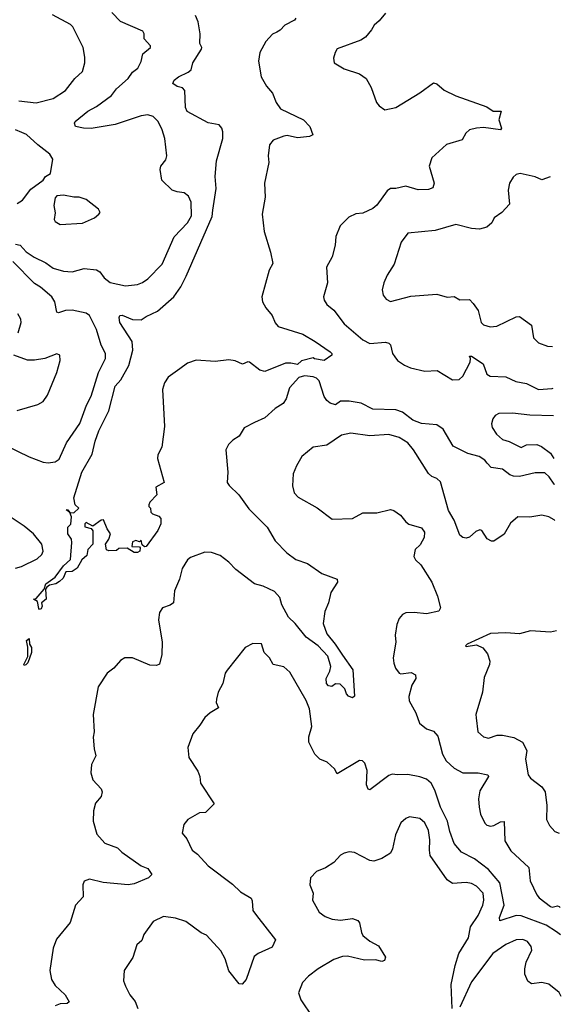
# Model space of a CAD drawing. Extents: x 2056909 to 2160450, y 827444 to 1016825.
# Tile 470 of 501: x 2140810 to 2143958, y 970409 to 976137. Entities that reach past the tile are written whole.
import ezdxf

# ---------------------------------------------------------------- set-up
doc = ezdxf.new("R2010")
doc.units = 0

msp = doc.modelspace()

# ---------------------------------------------------------------- linework, layer by layer
at = {"layer": '0CON10XD'}
for points in [[(2141636.7, 975495), (2141614.2, 975545), (2141585, 975572.9), (2141555, 975583.1), (2141515, 975577.8), (2141365, 975527.2), (2141225, 975503.8), (2141180, 975505), (2141133.3, 975515), (2141128, 975535), (2141132, 975545), (2141205, 975604.6), (2141255, 975631.2), (2141343.1, 975695), (2141372.9, 975735), (2141439.2, 975795), (2141465, 975830.6), (2141495.6, 975855), (2141515, 975892.5), (2141525, 975937.5), (2141570, 975975), (2141570, 975985), (2141533.3, 976025), (2141532.5, 976055), (2141525, 976070), (2141395.4, 976125.4), (2141345, 976178.5)], [(2140804.6, 975664.6), (2140905, 975652.5), (2141005, 975678.5), (2141076, 975725), (2141130.6, 975795), (2141174.3, 975835), (2141187.8, 975885), (2141188.7, 975918.7), (2141179.4, 975975), (2141119.2, 976095), (2141105, 976108.6), (2141000, 976165)], [(2142413.8, 976145), (2142406.8, 976133.2), (2142350, 976105), (2142323.8, 976075), (2142303.3, 976065), (2142278.5, 976051.5), (2142241.2, 976008.8), (2142205.4, 975945), (2142198.4, 975895), (2142213.3, 975805), (2142245, 975750), (2142279.7, 975709.7), (2142300, 975655), (2142325, 975618.1), (2142460, 975555), (2142495.6, 975515), (2142513.6, 975466.4), (2142495, 975457.5), (2142425, 975449.2), (2142365, 975462.2), (2142345, 975459.5), (2142282, 975435), (2142261.2, 975408.8), (2142254.7, 975345.3), (2142257.5, 975305), (2142232.5, 975185), (2142235.6, 975105), (2142219.4, 975005), (2142229.7, 974905), (2142267.9, 974785), (2142281.7, 974718.3), (2142259.5, 974680.5), (2142216.9, 974525), (2142220, 974495), (2142240, 974460), (2142277.5, 974415), (2142295, 974372.5), (2142312.7, 974352.7), (2142455, 974306.7), (2142527.5, 974265), (2142613.3, 974205), (2142623.8, 974195), (2142623.3, 974185), (2142580, 974155), (2142523.6, 974163.6), (2142515, 974170), (2142447.8, 974152.2), (2142425, 974130.8), (2142385, 974139.5), (2142355, 974138.5), (2142235, 974090.5), (2142205, 974097.5), (2142145, 974144.2), (2142135, 974146), (2142105, 974132.5), (2142061.3, 974151.3), (2142025, 974158.9), (2141945, 974148.1), (2141835, 974156), (2141785, 974138), (2141740, 974105), (2141673.5, 974056.5), (2141651.1, 974025), (2141640, 973985), (2141650.5, 973769.5), (2141635, 973650), (2141613.3, 973605), (2141611.2, 973585), (2141650, 973445), (2141601.7, 973418.3), (2141607, 973373), (2141565, 973330), (2141560, 973315), (2141560, 973305), (2141570, 973295), (2141571.7, 973271.7), (2141581.7, 973261.7), (2141618.3, 973248.3), (2141630, 973235), (2141630, 973205), (2141613.3, 973165), (2141545, 973072.5), (2141535, 973070), (2141521.7, 973081.7), (2141515, 973110), (2141505, 973100), (2141485, 973107.5), (2141465, 973100), (2141461.7, 973071.7), (2141505, 973070), (2141510, 973065), (2141507.5, 973045), (2141495, 973037.5), (2141475, 973037.5), (2141435, 973062.5), (2141385, 973060), (2141371.7, 973048.3), (2141327, 973047), (2141313.3, 973053.3), (2141307.5, 973085), (2141327.5, 973115), (2141337.5, 973145), (2141317.5, 973175), (2141296.4, 973226.4), (2141283.9, 973226.1), (2141235, 973190), (2141195, 973212.5), (2141187.5, 973205), (2141187.5, 973187.5), (2141225, 973177.5), (2141234.3, 973164.3), (2141233.8, 973086.2), (2141206.2, 973055), (2141199.3, 973020.7), (2141170.8, 972995), (2141143.3, 972946.7), (2141115, 972927.5), (2141077.5, 972925), (2141061.4, 972888.6), (2141041.5, 972868.5), (2141020, 972855), (2140982.6, 972847.4), (2140966.7, 972835), (2140960, 972825), (2140962.5, 972765), (2140936.7, 972745), (2140940.6, 972725), (2140935, 972710), (2140925, 972706.7), (2140921.4, 972711.4), (2140913, 972753), (2140890, 972765), (2140905, 972770), (2140952.5, 972825), (2140961.9, 972855), (2141016.4, 972893.6), (2141065, 972960), (2141105, 972996.7), (2141112.5, 973095), (2141110, 973115), (2141090, 973145), (2141090, 973185), (2141107, 973203), (2141110, 973245), (2141100, 973270), (2141080, 973285), (2141090, 973285), (2141100, 973270), (2141125, 973267.5), (2141153.3, 973295), (2141132.5, 973315), (2141123.3, 973355), (2141170.6, 973505), (2141231.5, 973608.5), (2141248.6, 973685), (2141270, 973745), (2141328.2, 973861.8), (2141364.3, 974005.7), (2141397.6, 974042.4), (2141444.4, 974125.6), (2141466.2, 974213.8), (2141464.2, 974265), (2141391.2, 974375), (2141387.5, 974405), (2141392.5, 974415), (2141405, 974418), (2141465, 974392.9), (2141515, 974390.4), (2141545, 974410.9), (2141609.7, 974440.2), (2141706.4, 974523.6), (2141746.9, 974583.1), (2141776.7, 974645), (2141927.5, 974992.5), (2141931.6, 975028.4), (2141950.6, 975155), (2141945.7, 975224.3), (2141953.1, 975315), (2141989.4, 975445), (2141991.1, 975485), (2141985, 975506.2), (2141968.8, 975525), (2141905, 975536), (2141782.9, 975602.9), (2141773.1, 975625), (2141768.8, 975725), (2141755, 975740), (2141725, 975747.5), (2141700, 975765), (2141708, 975785), (2141732.5, 975805), (2141789.1, 975830.9), (2141806, 975845), (2141815.6, 975885), (2141866.9, 975965), (2141868, 975975), (2141857.2, 975997.2), (2141858.2, 976055), (2141847.6, 976125), (2141830.5, 976160.5)], [(2142935.7, 976174.3), (2142899.8, 976130.2), (2142870, 976105), (2142855, 976076.7), (2142818.8, 976035), (2142792.6, 976017.4), (2142655, 975966.2), (2142643.8, 975945), (2142633.6, 975913.6), (2142636.7, 975885), (2142695, 975851.2), (2142785, 975822), (2142823.8, 975795), (2142853, 975743), (2142884.4, 975654.4), (2142900, 975635), (2142932.7, 975612.7), (2142995, 975625.8), (2143135, 975711.2), (2143215, 975770), (2143235, 975763.8), (2143276.4, 975726.4), (2143344.2, 975694.2), (2143525, 975628.8), (2143562.5, 975605), (2143607.5, 975605), (2143594, 975555), (2143610, 975505), (2143603.8, 975496.2), (2143505, 975509.4), (2143465, 975506.5), (2143424.6, 975495.4), (2143402.8, 975477.2), (2143381.7, 975438.3), (2143289.8, 975410.2), (2143205, 975333.3), (2143190, 975285), (2143218.8, 975185), (2143211.7, 975158.3), (2143185, 975149.2), (2143125, 975146.7), (2143055, 975168.5), (2142995.8, 975154.2), (2142965, 975154), (2142945, 975142), (2142885, 975057.5), (2142862.6, 975037.4), (2142805, 975012), (2142762.7, 975007.3), (2142722.7, 974987.3), (2142672.3, 974937.7), (2142647.1, 974875), (2142642.9, 974825), (2142625, 974757.5), (2142593.2, 974696.8), (2142599.2, 974605), (2142575.8, 974525), (2142580, 974505), (2142595, 974480), (2142635, 974447.1), (2142695, 974367.8), (2142804.2, 974274.2), (2142845, 974253.9), (2142935, 974260), (2142955.4, 974255.4), (2142965, 974246.2), (2142977.1, 974195), (2142989.4, 974175), (2143005.7, 974155), (2143047, 974127), (2143081.8, 974111.8), (2143165, 974092.3), (2143235.5, 974095.5), (2143325, 974041.1), (2143365, 974043.3), (2143385, 974062.9), (2143428.9, 974145), (2143430.8, 974165), (2143425, 974180), (2143435, 974180), (2143502.7, 974135), (2143524.4, 974075), (2143545, 974063.8), (2143635, 974058.9), (2143692.7, 974032.7), (2143755, 974020.5), (2143825, 973986.2), (2143905, 973992), (2143909.8, 973993.6)], [(2140785, 974830.5), (2140812.5, 974825), (2140847, 974787), (2140893.1, 974755), (2140961.7, 974721.7), (2141005, 974691.4), (2141065, 974674.5), (2141115, 974670.4), (2141185, 974688.9), (2141255, 974681.1), (2141275, 974670.8), (2141301.1, 974635), (2141335, 974607.8), (2141425, 974588.9), (2141495, 974596.7), (2141522.8, 974607.2), (2141555, 974630), (2141636.9, 974715), (2141707.1, 974872.9), (2141785.4, 974954.6), (2141808.1, 974995), (2141807.1, 975075), (2141790.3, 975110.3), (2141765, 975129.2), (2141724.5, 975134.5), (2141695.6, 975145.6), (2141635, 975202.5), (2141625.6, 975265), (2141630.8, 975285), (2141658.3, 975321.7), (2141665.6, 975345), (2141652.9, 975445), (2141636.7, 975495)], [(2140795, 975068), (2140825, 975086), (2140875, 975150.8), (2140945.9, 975204.1), (2140960, 975225), (2140988.8, 975241.2), (2141002.5, 975325), (2140983.8, 975355), (2140915, 975408.1), (2140849.2, 975469.2), (2140821.2, 975481.2), (2140785.5, 975495)], [(2143893.1, 975222.8), (2143845, 975204.4), (2143805, 975223.1), (2143718.3, 975241.7), (2143695, 975236.2), (2143678.6, 975221.4), (2143657.5, 975185), (2143649.2, 975145), (2143656.8, 975063.2), (2143611.2, 975015), (2143568, 974985), (2143554, 974955), (2143525, 974929.2), (2143482.3, 974917.7), (2143435, 974922.2), (2143345, 974944.4), (2143225, 974910), (2143065, 974894.2), (2143027, 974843), (2142985.4, 974714.6), (2142945, 974650), (2142926, 974605), (2142916.2, 974565), (2142922, 974535), (2142940.3, 974510.3), (2142965, 974496.7), (2143082.5, 974527.5), (2143235, 974540), (2143295, 974522.9), (2143335, 974526.9), (2143367, 974507), (2143425, 974508.8), (2143446, 974485), (2143474.2, 974444.2), (2143492, 974375), (2143505, 974362), (2143545, 974350), (2143583.9, 974353.9), (2143695, 974408), (2143715, 974410), (2143785, 974360), (2143796.1, 974286.1), (2143825, 974256), (2143877.6, 974237.6), (2143906.5, 974235.8)], [(2141045, 974946), (2141175, 974953.8), (2141245, 974983.8), (2141270, 975005), (2141277.5, 975015), (2141267.5, 975035), (2141195, 975090), (2141155, 975103.3), (2141125, 975103.3), (2141063.6, 975116.4), (2141025, 975112.5), (2141015, 975100), (2141008, 975055), (2141016.1, 975013.9), (2141010, 974975), (2141015, 974963.3), (2141045, 974946)], [(2140725, 973661.5), (2140865, 973594.4), (2140945, 973563.3), (2140975, 973558.6), (2141015.6, 973564.4), (2141039.1, 973580.9), (2141081.9, 973675), (2141158.6, 973788.6), (2141198.5, 973895), (2141225, 973946.7), (2141266.9, 974085), (2141308, 974165), (2141308.8, 974195), (2141282.6, 974242.6), (2141256.9, 974335), (2141215, 974416.7), (2141195, 974428.9), (2141115, 974446.7), (2141075, 974444.7), (2141035, 974430.6), (2141025.5, 974435.5), (2141013.8, 974495), (2140995.5, 974525), (2140930.8, 974580.8), (2140895, 974602.9), (2140769.7, 974729.7)], [(2140800, 974315), (2140817.1, 974375), (2140815.8, 974395), (2140798.8, 974425)], [(2140795, 973862.7), (2140915, 973898.6), (2140945, 973916), (2140971.7, 973951.7), (2141026.2, 974083.8), (2141044.4, 974155), (2141043.3, 974185), (2141025, 974193.8), (2140955, 974165.6), (2140895, 974155.6), (2140855, 974156.9), (2140774.5, 974184.5)], [(2143917.4, 973433.4), (2143915.6, 973435), (2143888, 973478), (2143861.3, 973501.3), (2143805, 973500.7), (2143715, 973479.4), (2143680.6, 973480.6), (2143658.4, 973488.4), (2143615, 973522.3), (2143550.8, 973530.8), (2143527.5, 973557.5), (2143513.1, 973575), (2143480, 973595), (2143415, 973613.5), (2143328.5, 973655), (2143270.9, 973755), (2143235, 973780), (2143145, 973787.7), (2143095, 973807.1), (2143035, 973853.1), (2142996.5, 973866.5), (2142861.3, 973871.3), (2142794.5, 973905.5), (2142725, 973917.2), (2142675, 973917.2), (2142645, 973895.4), (2142615, 973906.5), (2142595, 973921.9), (2142580, 973945), (2142550.5, 974035), (2142535, 974051.5), (2142515, 974058.2), (2142465, 974064.7), (2142432.5, 974055), (2142376.9, 973995), (2142358.6, 973931.4), (2142341.4, 973905), (2142294.5, 973875.5), (2142235, 973821.2), (2142175, 973794), (2142115, 973762), (2142085, 973713.1), (2142049.2, 973690.8), (2142022.5, 973665), (2142007.5, 973635), (2142020, 973505), (2142015.6, 973445), (2142026.4, 973426.4), (2142082.8, 973372.8), (2142141.1, 973291.1), (2142248.9, 973185), (2142294.4, 973105), (2142363.1, 973035), (2142415, 972997.5), (2142483.3, 972973.3), (2142565, 972915.6), (2142655, 972882.5), (2142656.2, 972865), (2142618.1, 972805), (2142604.4, 972745), (2142582.5, 972695), (2142573.1, 972625), (2142594.6, 972565), (2142643.1, 972505), (2142685, 972440), (2142745.5, 972355), (2142755, 972201.2), (2142745, 972192.5), (2142721.7, 972201.7), (2142710, 972215), (2142698.8, 972245), (2142671.7, 972271.7), (2142645, 972272.5), (2142623, 972257), (2142605, 972261.2), (2142593.1, 972275), (2142590.5, 972305), (2142612.1, 972347.9), (2142618.2, 972375), (2142601.5, 972435), (2142545, 972493.8), (2142475, 972543.9), (2142410.7, 972625), (2142371.2, 972661.2), (2142333.7, 972733.7), (2142321.3, 972775), (2142290.5, 972810.5), (2142225, 972840.9), (2142174.7, 972854.8), (2142065, 972937.9), (2142025, 972981.8), (2141975, 973020.7), (2141925, 973036.5), (2141885, 973038.5), (2141802.5, 973007.5)], [(2143912, 973832.3), (2143775, 973836.6), (2143675, 973847.3), (2143595, 973845.5), (2143574.3, 973835), (2143559.4, 973815), (2143551.1, 973785), (2143556.7, 973765), (2143580.9, 973725), (2143615, 973694.4), (2143655, 973683.6), (2143725, 973647.7), (2143755, 973663.8), (2143815, 973664.7), (2143843, 973653), (2143894.2, 973615), (2143915.3, 973584.8)], [(2143920.2, 973223.8), (2143916.9, 973226.9), (2143885, 973245.7), (2143845, 973254), (2143775, 973242), (2143705, 973244), (2143662.6, 973207.4), (2143626.6, 973143.4), (2143565, 973103.8), (2143552.3, 973102.3), (2143527.7, 973117.7), (2143496.7, 973165), (2143485, 973168.8), (2143461.2, 973158.8), (2143424.2, 973125.8), (2143405, 973120), (2143385, 973124), (2143368.8, 973138.8), (2143335.6, 973225.6), (2143301.2, 973281.2), (2143255, 973447.5), (2143235, 973467.5), (2143205, 973480), (2143185, 973496.7), (2143097.9, 973635), (2143065.6, 973675), (2143015, 973706.2), (2142955, 973723.8), (2142845, 973715.4), (2142735, 973731.5), (2142680.7, 973720.7), (2142595, 973662.5), (2142515, 973650), (2142450, 973595), (2142418.7, 973541.3), (2142400, 973495), (2142394.3, 973425), (2142404.5, 973384.5), (2142429.1, 973359.1), (2142538, 973298), (2142625, 973230.8), (2142745, 973234.4), (2142805, 973268.1), (2142885, 973267.1), (2142965, 973287.5), (2142985, 973282), (2143023.3, 973255), (2143053.8, 973215), (2143071.7, 973201.7), (2143145, 973180), (2143162.5, 973155), (2143161.2, 973125), (2143137.3, 973082.7), (2143108.8, 973055), (2143100, 973015), (2143111.2, 972995), (2143141.4, 972965), (2143205.5, 972865.5), (2143237.5, 972782.5), (2143256.2, 972715), (2143245, 972696.7), (2143175, 972680), (2143102.1, 972687.9), (2143055, 972685.5), (2143035, 972676.7), (2143015, 972653.8), (2143001.3, 972618.7), (2142993, 972557), (2142995.8, 972515), (2142980.8, 972425), (2142983.9, 972393.9), (2142993.8, 972365), (2143015, 972336), (2143025, 972331.2), (2143085, 972338.9), (2143110, 972325), (2143112.2, 972305), (2143088.9, 972265), (2143071.2, 972198.8), (2143073.8, 972175), (2143111.5, 972105), (2143134.4, 972045), (2143175, 972011.9), (2143215, 971998.6), (2143239.5, 971969.5), (2143267.6, 971865), (2143288.2, 971825), (2143335, 971782.3), (2143385, 971755.4), (2143475, 971756.2), (2143530, 971745), (2143533.8, 971735), (2143485, 971650), (2143475.5, 971605), (2143480, 971555), (2143487.3, 971515), (2143512.4, 971462.4), (2143525, 971450.6), (2143545.5, 971444.5), (2143565, 971448.6), (2143605, 971470.8), (2143625, 971472.5), (2143629.2, 971359.2), (2143665, 971301.4), (2143769.2, 971205), (2143777.6, 971127.6), (2143815, 971046), (2143828.9, 971028.9), (2143895, 970978.6), (2143905.6, 970974.4), (2143935, 970982), (2143945, 970978.8), (2143950.7, 970971.5)], [(2140785, 972945.5), (2140820, 972955), (2140910.2, 972999.8), (2140937.5, 973025), (2140945.6, 973045), (2140938.9, 973085), (2140890, 973145), (2140835, 973190.4), (2140742.6, 973252.6)], [(2141802.5, 973007.5), (2141785, 972993.8), (2141754.2, 972945), (2141738.3, 972881.7), (2141709.2, 972815), (2141703.8, 972745), (2141685, 972730), (2141640, 972715), (2141621.7, 972688.3), (2141615.7, 972645), (2141637.1, 972515), (2141635.6, 972444.4), (2141621.7, 972388.3), (2141605, 972380), (2141565, 972381.1), (2141465, 972424.4), (2141420, 972425), (2141395, 972409.2), (2141356.2, 972365), (2141317.5, 972335), (2141265.8, 972255), (2141236.4, 972095), (2141242.9, 971995), (2141237.5, 971962.5), (2141242.7, 971895), (2141252.9, 971855), (2141227.8, 971805), (2141223.3, 971755), (2141234, 971715), (2141282.3, 971662.3), (2141288.8, 971645), (2141282.3, 971617.7), (2141250.5, 971579.5), (2141238, 971535), (2141235.8, 971475), (2141258.8, 971398.8), (2141305, 971346.2), (2141378.8, 971318.8), (2141403.3, 971295), (2141515.6, 971215.6), (2141555, 971198.8), (2141577.5, 971165), (2141557.5, 971145), (2141475, 971110.6), (2141440, 971105), (2141295, 971118.7), (2141215, 971137.3), (2141184.2, 971125), (2141177.1, 971105), (2141177.5, 971035), (2141134.6, 970985.4), (2141103.3, 970885), (2141022.8, 970787.2), (2141004.6, 970735.4), (2140984.4, 970605), (2140995, 970553.3), (2141015, 970519.2), (2141074, 970465), (2141097, 970423), (2141086.4, 970413.6), (2141045, 970411.4), (2141015, 970399.5)], [(2143928.9, 972582), (2143895, 972574.2), (2143778.3, 972581.7), (2143715, 972563.8), (2143635, 972570.8), (2143545.8, 972565.8), (2143410, 972505), (2143400, 972495), (2143405, 972490), (2143465, 972500), (2143502.3, 972482.3), (2143528.3, 972448.3), (2143542, 972405), (2143540, 972385), (2143509.7, 972310.3), (2143500.5, 972225), (2143461.1, 972095), (2143462.2, 972075), (2143472, 971995), (2143505.5, 971965.5), (2143535, 971956.9), (2143585, 971975.6), (2143615, 971974.4), (2143681.3, 971961.3), (2143732.9, 971935), (2143756.9, 971885), (2143748.9, 971835), (2143764.2, 971745), (2143778.8, 971725), (2143845, 971674.3), (2143863.3, 971645), (2143874.4, 971565), (2143871.5, 971485), (2143889.4, 971449.4), (2143920, 971415), (2143944.8, 971404.8)], [(2140835, 972380), (2140833.1, 972385), (2140857, 972433), (2140857.5, 972487.5), (2140850, 972525), (2140865, 972537.5), (2140865.8, 972505), (2140877.5, 972485), (2140878.2, 972455), (2140856.5, 972395), (2140845, 972384.4), (2140835, 972380)], [(2143952.9, 970812.5), (2143930.5, 970830.5), (2143868.9, 970868.9), (2143725, 970924.1), (2143695, 970925.9), (2143600, 970895), (2143599.1, 970915), (2143625.3, 970985), (2143601.3, 971115), (2143535, 971193.3), (2143453.2, 971255), (2143377.5, 971295), (2143335, 971344.4), (2143309.2, 971415), (2143296.8, 971475), (2143256, 971555), (2143221.9, 971655), (2143201.3, 971695), (2143175, 971718.1), (2143135, 971732.8), (2143065, 971746.5), (2143005, 971743.3), (2142975, 971748.1), (2142955, 971740.6), (2142845, 971656.2), (2142835, 971660), (2142825.6, 971685.6), (2142829.4, 971769.4), (2142815, 971812.5), (2142802.5, 971825), (2142785, 971826.7), (2142655, 971750), (2142639.3, 971779.3), (2142597.3, 971817.3), (2142553.3, 971835), (2142524.5, 971864.5), (2142490.5, 971935), (2142490.9, 971965), (2142508.2, 972025), (2142495, 972127.5), (2142475, 972176.7), (2142380.3, 972340.3), (2142345, 972372), (2142282, 972385), (2142261.2, 972425), (2142230, 972455), (2142215, 972506.2), (2142165, 972507.5), (2142120, 972485), (2142015, 972353.3), (2142004, 972335), (2141990.8, 972275), (2141964, 972225), (2141954, 972185), (2141951.2, 972165), (2141966, 972134), (2141916.7, 972105), (2141885, 972076.7), (2141857.4, 972032.6), (2141815, 971983.3), (2141786.1, 971903.9), (2141792, 971845), (2141845, 971766.2), (2141856.9, 971735), (2141861.4, 971695), (2141940, 971575), (2141890, 971525), (2141855, 971523.3), (2141787.5, 971485), (2141764.1, 971455.9), (2141754, 971405), (2141781.2, 971371.2), (2141811.2, 971305), (2141843.2, 971283.2), (2141906, 971215), (2142047.4, 971107.4), (2142093.6, 971063.6), (2142155.7, 971025.7), (2142161.7, 971011.7), (2142163.8, 970955), (2142186.2, 970925), (2142296.4, 970783.6), (2142277.9, 970742.1), (2142195.5, 970704.5), (2142173.2, 970686.8), (2142125.8, 970554.2), (2142103, 970527), (2142085, 970527.5), (2142025, 970603.3), (2142003.7, 970673.7), (2141979.4, 970719.4), (2141895, 970811.1), (2141865, 970825.6), (2141775, 970890.6), (2141715, 970909.4), (2141645, 970920), (2141585, 970890), (2141531.2, 970815), (2141518.8, 970781.2), (2141490, 970755), (2141467.7, 970682.3), (2141416.7, 970605), (2141413.3, 970545), (2141424.1, 970514.1), (2141449.2, 970465), (2141480, 970425), (2141495.8, 970385)], [(2143322.9, 970385), (2143318.4, 970525), (2143340, 970635), (2143362.8, 970705), (2143417.8, 970795), (2143430.8, 970859.2), (2143473.6, 970925), (2143501.8, 970985), (2143507.1, 971015), (2143503.1, 971055), (2143465, 971096.9), (2143435, 971112.9), (2143405, 971118.6), (2143325, 971112.2), (2143293.5, 971133.5), (2143196.4, 971275), (2143190.9, 971305), (2143193.6, 971365), (2143185, 971420), (2143165, 971464.2), (2143135, 971490), (2143075, 971500), (2143055, 971490.8), (2143025.8, 971465), (2142994.4, 971395), (2142976.6, 971313.4), (2142965, 971288), (2142915, 971258), (2142867.3, 971242.7), (2142845, 971246), (2142755, 971292), (2142725, 971296), (2142695, 971288.8), (2142674.1, 971275.9), (2142635, 971233.3), (2142587.7, 971202.3), (2142535, 971181.2), (2142500, 971145), (2142495.8, 971105), (2142516, 971055), (2142512, 971015), (2142550, 970945), (2142585, 970919.2), (2142625, 970904.4), (2142675, 970898.1), (2142745, 970907.5), (2142775, 970895.8), (2142785, 970883.3), (2142796, 970826), (2142805, 970810), (2142845, 970775.7), (2142895, 970750), (2142935.9, 970684.1), (2142930, 970665), (2142915, 970658.8), (2142877.1, 970667.1), (2142814.6, 970665.4), (2142715, 970689.4), (2142685, 970688.2), (2142635, 970670.4), (2142544.4, 970615), (2142488, 970572), (2142453.2, 970536.8), (2142429.2, 970475), (2142444.2, 970435), (2142512, 970335)], [(2143957.7, 970454.2), (2143945, 970478.8), (2143885, 970526), (2143845, 970535.8), (2143785, 970529.2), (2143763.6, 970543.6), (2143746.5, 970585), (2143745.5, 970615), (2143754.4, 970655), (2143785.8, 970725), (2143782.5, 970745), (2143760.8, 970775), (2143735, 970786.5), (2143695, 970783.3), (2143635, 970756.9), (2143559.4, 970705), (2143435, 970540), (2143368, 970392)]]:
    msp.add_lwpolyline(points, dxfattribs=at)

doc.saveas('drawing.dxf')
